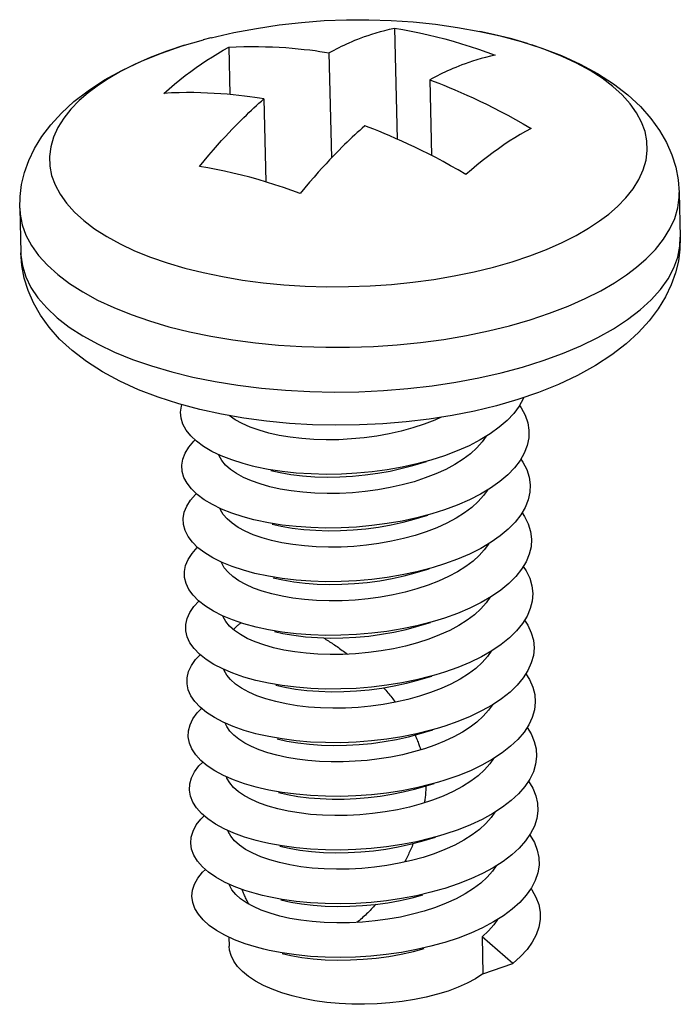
# Model space of a CAD drawing. Header units: millimetres. Extents: x 6 to 414, y 7 to 290.
# Tile 316 of 341: x 132.775 to 133.326, y 219.206 to 220.027. Entities that reach past the tile are written whole.
import ezdxf

# ---------------------------------------------------------------- set-up
doc = ezdxf.new("R2010")
doc.units = ezdxf.units.MM
doc.header["$LTSCALE"] = 23.1
doc.layers.get('0').update_dxf_attribs({"linetype": 'CONTINUOUS'})
for name, color, linetype in [('03_ALL_AXES', 7, 'CONTINUOUS'), ('09_ALL_ROUNDS', 7, 'CONTINUOUS'), ('20_ALL_FEATURES', 7, 'CONTINUOUS')]:
    doc.layers.add(name, color=color, linetype=linetype)

msp = doc.modelspace()

# ---------------------------------------------------------------- linework, layer by layer
at = {"color": 40, "linetype": 'Continuous'}
msp.add_line((132.94945, 219.34916), (132.94921, 219.35107), dxfattribs=at)
for points in [[(132.95335, 219.51869), (132.95372, 219.51916), (132.95411, 219.51962), (132.95451, 219.52007), (132.95492, 219.52051), (132.95533, 219.52094), (132.95576, 219.52136), (132.95619, 219.52177), (132.95663, 219.52217), (132.95709, 219.52255), (132.95755, 219.52293), (132.95797, 219.52326), (132.95839, 219.52358), (132.95883, 219.52389), (132.95927, 219.52419), (132.95972, 219.52448)], [(133.02839, 219.5119), (133.02942, 219.51128), (133.03045, 219.51065), (133.03147, 219.51002), (133.03249, 219.50938), (133.0335, 219.50873), (133.03452, 219.50808), (133.03553, 219.50742), (133.03653, 219.50675), (133.03754, 219.50608), (133.03854, 219.5054), (133.03964, 219.50464), (133.04075, 219.50387), (133.04185, 219.50309), (133.04294, 219.50231), (133.04403, 219.50151), (133.04512, 219.50071), (133.0462, 219.4999), (133.04728, 219.49909), (133.04836, 219.49827)], [(133.0785, 219.47026), (133.07939, 219.46925), (133.08026, 219.46824), (133.08113, 219.46724), (133.08198, 219.46623), (133.08282, 219.46523), (133.08365, 219.46423), (133.08446, 219.46323), (133.08527, 219.46223), (133.08606, 219.46123), (133.08684, 219.46023), (133.0876, 219.45923), (133.08836, 219.45823)], [(133.10473, 219.43095), (133.10517, 219.42995), (133.10561, 219.42895), (133.10603, 219.42793), (133.10645, 219.42691), (133.10686, 219.42588), (133.10725, 219.42485), (133.10759, 219.42395), (133.10791, 219.42305), (133.10823, 219.42215), (133.10855, 219.42124), (133.10885, 219.42032), (133.10915, 219.4194), (133.10944, 219.41847)], [(133.11371, 219.38856), (133.11369, 219.38756), (133.11366, 219.38655), (133.11363, 219.38554), (133.11358, 219.38454), (133.11352, 219.38352), (133.11345, 219.38251), (133.11338, 219.3815), (133.11329, 219.38048), (133.1132, 219.37946), (133.11309, 219.37844), (133.11298, 219.37742), (133.11286, 219.3764), (133.11272, 219.37538), (133.11258, 219.37435)], [(133.10314, 219.34044), (133.10266, 219.33926), (133.10217, 219.33808), (133.10167, 219.33692), (133.10117, 219.33577), (133.10066, 219.33463), (133.10015, 219.3335), (133.09964, 219.33238), (133.09912, 219.33128), (133.0986, 219.33019), (133.09807, 219.3291), (133.09755, 219.32803), (133.09701, 219.32697), (133.09648, 219.32592), (133.09594, 219.32489)], [(132.96608, 219.28987), (132.96562, 219.29074), (132.96517, 219.29162), (132.96473, 219.29251), (132.96429, 219.2934), (132.96386, 219.29431), (132.96343, 219.29522), (132.96301, 219.29614), (132.9626, 219.29707), (132.96219, 219.298), (132.96179, 219.29895), (132.96146, 219.29976), (132.96113, 219.30057), (132.9608, 219.30139), (132.96047, 219.30222)], [(133.07193, 219.28971), (133.07099, 219.28866), (133.07004, 219.28762), (133.06909, 219.2866), (133.06813, 219.28558), (133.06717, 219.28459), (133.0662, 219.28361), (133.06523, 219.28264), (133.06425, 219.28168), (133.06326, 219.28075), (133.06228, 219.27982), (133.06128, 219.27891), (133.06029, 219.27802), (133.05928, 219.27714), (133.05828, 219.27627), (133.05727, 219.27543), (133.05625, 219.27459)]]:
    msp.add_lwpolyline(points, dxfattribs=at)
at = {"layer": '03_ALL_AXES', "color": 7, "linetype": 'Continuous'}
for p, q in [((133.32496, 219.88324), (133.32584, 219.84599)), ((132.77511, 219.87021), (132.77599, 219.83297)), ((132.94955, 219.26237), (132.94973, 219.25487))]:
    msp.add_line(p, q, dxfattribs=at)
msp.add_lwpolyline([(132.93467, 220.01228), (132.95366, 220.01663), (132.97249, 220.0202), (132.99134, 220.02305), (133.01012, 220.02519), (133.02884, 220.02662), (133.04751, 220.02736), (133.06612, 220.02743), (133.0847, 220.02682), (133.1032, 220.02554), (133.12171, 220.02359), (133.14021, 220.02095), (133.15885, 220.01759)], dxfattribs=at)
at = {"layer": '09_ALL_ROUNDS', "color": 7, "linetype": 'Continuous'}
for p, q in [((132.93457, 220.01225), (132.92805, 220.01057)), ((132.93467, 220.01228), (132.93457, 220.01225)), ((133.19856, 220.00747), (133.18552, 220.01133)), ((132.83966, 219.97204), (132.83208, 219.96631)), ((132.90186, 219.73376), (132.91954, 219.72943)), ((133.1903, 219.71068), (133.17249, 219.70552)), ((133.20758, 219.71658), (133.1903, 219.71068)), ((133.17249, 219.70552), (133.1542, 219.7011))]:
    msp.add_line(p, q, dxfattribs=at)
for points in [[(133.15883, 220.01759), (133.1757, 220.01387), (133.1933, 220.00917), (133.21034, 220.00369), (133.22669, 219.99743), (133.24229, 219.99033), (133.25686, 219.98247), (133.27026, 219.97385), (133.28222, 219.96464), (133.29256, 219.95506), (133.30133, 219.94516), (133.30854, 219.93516), (133.31434, 219.92501), (133.31883, 219.91473), (133.32207, 219.90434), (133.32411, 219.8938), (133.32496, 219.88324)], [(133.18552, 220.01133), (133.17007, 220.01519), (133.15885, 220.01759)], [(132.83209, 219.96823), (132.8459, 219.97723), (132.86077, 219.98544), (132.87666, 219.99292), (132.89337, 219.99963), (132.91065, 220.00553), (132.92846, 220.01068)], [(132.9126, 220.00612), (132.89784, 220.00119), (132.88393, 219.99583), (132.87095, 219.99009), (132.85917, 219.98411), (132.84878, 219.97809), (132.83966, 219.97204)], [(133.25856, 219.85963), (133.26614, 219.86536), (133.27346, 219.87173), (133.28039, 219.87884), (133.28645, 219.88643), (133.29132, 219.89423), (133.29496, 219.9022), (133.29729, 219.91022), (133.29831, 219.91827), (133.29804, 219.92628), (133.29646, 219.93423), (133.2936, 219.94209), (133.28946, 219.94982), (133.28406, 219.95737), (133.27744, 219.9647), (133.26963, 219.97177), (133.26066, 219.97855), (133.25058, 219.98502), (133.23943, 219.99113), (133.22728, 219.99685), (133.2142, 220.00214), (133.20196, 220.00638)], [(132.77511, 219.87021), (132.77539, 219.88009), (132.77673, 219.89005), (132.77914, 219.9), (132.78268, 219.90996), (132.78743, 219.91994), (132.79346, 219.92989), (132.80094, 219.93984), (132.80986, 219.94961), (132.82021, 219.95908), (132.83209, 219.96823)], [(132.83208, 219.96631), (132.82475, 219.95994), (132.81782, 219.95283), (132.81177, 219.94524), (132.80689, 219.93744), (132.80326, 219.92947), (132.80093, 219.92145), (132.7999, 219.9134), (132.80018, 219.90539), (132.80175, 219.89744), (132.80462, 219.88958), (132.80876, 219.88185), (132.81416, 219.8743), (132.82078, 219.86697), (132.82859, 219.8599), (132.83755, 219.85312), (132.84763, 219.84665), (132.85878, 219.84054), (132.87093, 219.83482), (132.88402, 219.82953), (132.89796, 219.8247), (132.91269, 219.82034), (132.92815, 219.81648), (132.94424, 219.81314), (132.96087, 219.81034), (132.97797, 219.80809), (132.99544, 219.80641), (133.01319, 219.8053), (133.03113, 219.80478), (133.04917, 219.80483), (133.0672, 219.80546), (133.08514, 219.80668), (133.10289, 219.80846), (133.12036, 219.81081), (133.13745, 219.81371), (133.15408, 219.81715), (133.17016, 219.8211), (133.18561, 219.82555), (133.20038, 219.83048), (133.21428, 219.83584), (133.22726, 219.84158), (133.23905, 219.84756), (133.24943, 219.85358), (133.25856, 219.85963)], [(133.28106, 219.81473), (133.28942, 219.82105), (133.2975, 219.82807), (133.30514, 219.83592), (133.31182, 219.84429), (133.3172, 219.85289), (133.32121, 219.86168), (133.32378, 219.87053), (133.32491, 219.87941), (133.32496, 219.88324)], [(132.77511, 219.87021), (132.77546, 219.8652), (132.7772, 219.85644), (132.78036, 219.84776), (132.78493, 219.83924), (132.79088, 219.83091), (132.79818, 219.82283), (132.8068, 219.81503), (132.81668, 219.80754), (132.82781, 219.80041), (132.8401, 219.79367), (132.8535, 219.78737), (132.86794, 219.78153), (132.88331, 219.7762), (132.89956, 219.77139), (132.91661, 219.76713)], [(133.32584, 219.84599), (133.32556, 219.83612), (133.32422, 219.82615), (133.32181, 219.8162), (133.31827, 219.80624), (133.31352, 219.79627), (133.30749, 219.78632), (133.30001, 219.77636), (133.29109, 219.76659), (133.28074, 219.75713), (133.26886, 219.74798)], [(133.28194, 219.77749), (133.29244, 219.78556), (133.30158, 219.79394), (133.30932, 219.80257), (133.31561, 219.8114), (133.32043, 219.8204), (133.32374, 219.8295), (133.32552, 219.83865), (133.32584, 219.84599)], [(132.77599, 219.83297), (132.77607, 219.83115), (132.77736, 219.82204), (132.78018, 219.81302), (132.78451, 219.80415), (132.79034, 219.79548), (132.79762, 219.78705), (132.80632, 219.77892), (132.81638, 219.77113), (132.82776, 219.76372), (132.84039, 219.75673), (132.85419, 219.75021), (132.86909, 219.74418), (132.88501, 219.73869), (132.90186, 219.73376)], [(132.92525, 219.70233), (132.90765, 219.70704), (132.89061, 219.71252), (132.87426, 219.71878), (132.85866, 219.72587), (132.84409, 219.73374), (132.83069, 219.74236), (132.81873, 219.75156), (132.80839, 219.76115), (132.79962, 219.77104), (132.79241, 219.78104), (132.78661, 219.7912), (132.78212, 219.80147), (132.77888, 219.81187), (132.77684, 219.82241), (132.77599, 219.83297)], [(133.16582, 219.76787), (133.18356, 219.77223), (133.2006, 219.77713), (133.21689, 219.78258), (133.23222, 219.78848), (133.24654, 219.79482), (133.25954, 219.80141), (133.271, 219.80806), (133.28106, 219.81473)], [(133.19439, 219.73776), (133.21152, 219.74315), (133.22774, 219.74908), (133.24298, 219.75552), (133.25714, 219.76242), (133.27016, 219.76976), (133.28194, 219.77749)], [(132.91661, 219.76713), (132.93436, 219.76345), (132.95271, 219.76036), (132.97156, 219.75788), (132.99084, 219.75603), (133.01042, 219.75481), (133.03021, 219.75422), (133.0501, 219.75428), (133.06999, 219.75498), (133.08978, 219.75632), (133.10936, 219.75829), (133.12863, 219.76088), (133.14748, 219.76408), (133.16582, 219.76787)], [(133.26886, 219.74798), (133.25505, 219.73898), (133.24018, 219.73076), (133.22429, 219.72328), (133.20758, 219.71658)], [(133.15783, 219.72871), (133.17646, 219.73293), (133.19439, 219.73776)], [(132.91954, 219.72943), (132.93796, 219.7257), (132.95701, 219.72262), (132.97658, 219.72019), (132.99657, 219.71842), (133.01686, 219.71733), (133.03734, 219.71693), (133.0579, 219.71721), (133.07842, 219.71818), (133.09879, 219.71982), (133.11889, 219.72213), (133.13861, 219.7251), (133.15783, 219.72871)], [(132.96187, 219.69513), (132.94335, 219.69837), (132.92525, 219.70233)], [(133.1542, 219.7011), (133.13552, 219.69738), (133.11652, 219.69436), (133.09726, 219.69204), (133.07784, 219.69041), (133.05831, 219.68947), (133.03876, 219.68922), (133.01927, 219.68965), (132.9999, 219.69078), (132.98075, 219.6926), (132.96187, 219.69513)]]:
    msp.add_lwpolyline(points, dxfattribs=at)
at = {"layer": '20_ALL_FEATURES', "color": 7, "linetype": 'Continuous'}
for p, q in [((133.08756, 220.02032), (133.08975, 219.92791)), ((132.94935, 220.00442), (132.95028, 219.96505)), ((133.03293, 219.99987), (133.03501, 219.91217)), ((133.11694, 219.97732), (133.11844, 219.91422)), ((132.97873, 219.96143), (132.98037, 219.89216)), ((133.19531, 219.71239), (133.19493, 219.71135)), ((132.95465, 219.69383), (132.9497, 219.69726)), ((133.10282, 219.65573), (133.11434, 219.65912)), ((133.10388, 219.61097), (133.1154, 219.61436)), ((133.10494, 219.56621), (133.11647, 219.5696)), ((132.97233, 219.5209), (132.96183, 219.52377)), ((133.106, 219.52145), (133.11753, 219.52484)), ((133.10706, 219.47669), (133.11859, 219.48008)), ((132.97339, 219.47614), (132.97197, 219.47649)), ((132.97445, 219.43138), (132.9721, 219.43197)), ((133.10812, 219.43193), (133.11965, 219.43532)), ((132.96272, 219.42425), (132.95779, 219.4274)), ((133.10918, 219.38716), (133.12071, 219.39056)), ((133.11024, 219.3424), (133.12177, 219.3458)), ((133.16058, 219.26268), (133.16131, 219.23167)), ((133.18615, 219.24041), (133.16058, 219.26268)), ((133.16131, 219.23167), (133.18615, 219.24041))]:
    msp.add_line(p, q, dxfattribs=at)
for points in [[(133.03293, 219.99987), (133.03505, 220.00101), (133.03716, 220.00211), (133.03926, 220.00319), (133.04136, 220.00424), (133.04345, 220.00525), (133.04556, 220.00625), (133.04771, 220.00724), (133.04991, 220.00823), (133.0522, 220.00922), (133.05459, 220.01022), (133.05711, 220.01124), (133.05977, 220.01227), (133.06259, 220.01331), (133.06558, 220.01436), (133.06877, 220.01542), (133.07217, 220.01648), (133.07579, 220.01752), (133.07959, 220.01853), (133.08351, 220.01946), (133.08756, 220.02032)], [(133.08756, 220.02032), (133.09453, 220.01915), (133.10151, 220.01784), (133.10851, 220.01641), (133.11551, 220.01485), (133.12251, 220.01316), (133.12952, 220.01134), (133.13653, 220.0094), (133.14354, 220.00732), (133.15055, 220.00513), (133.15756, 220.0028), (133.16457, 220.00035), (133.17157, 219.99778)], [(132.94935, 220.00442), (132.9557, 220.00474), (132.96195, 220.00495), (132.96813, 220.00505), (132.97419, 220.00504), (132.98009, 220.00493), (132.98584, 220.00473), (132.99145, 220.00446), (132.9969, 220.00411), (133.00221, 220.0037), (133.00732, 220.00323), (133.01223, 220.00271), (133.0169, 220.00217), (133.0213, 220.0016), (133.02543, 220.00103), (133.02931, 220.00045), (133.03293, 219.99987)], [(132.9222, 219.98749), (132.92672, 219.99064), (132.93125, 219.99365), (132.93578, 219.99654), (132.9403, 219.9993), (132.94483, 220.00193), (132.94935, 220.00442)], [(133.17157, 219.99778), (133.16748, 219.99691), (133.16353, 219.99597), (133.15971, 219.99496), (133.15608, 219.99391), (133.15269, 219.99285), (133.1495, 219.99179), (133.14652, 219.99074), (133.14371, 219.9897), (133.14107, 219.98868), (133.13857, 219.98767), (133.1362, 219.98667), (133.13392, 219.98569), (133.13173, 219.98471), (133.12959, 219.98372), (133.12748, 219.98272), (133.12539, 219.98171), (133.12329, 219.98066), (133.12119, 219.97958), (133.11907, 219.97847), (133.11694, 219.97732)], [(132.89515, 219.96598), (132.89964, 219.96988), (132.90414, 219.97365), (132.90864, 219.9773), (132.91316, 219.98082), (132.91767, 219.98422), (132.9222, 219.98749)], [(133.11694, 219.97732), (133.12064, 219.97594), (133.12458, 219.97441), (133.12876, 219.97275), (133.1332, 219.97094), (133.1379, 219.96897), (133.14282, 219.96685), (133.14794, 219.96458), (133.15324, 219.96216), (133.15867, 219.9596), (133.16426, 219.95689), (133.17, 219.95402), (133.17593, 219.95097), (133.18207, 219.94771), (133.18838, 219.94426), (133.19481, 219.94062), (133.20138, 219.9368)], [(132.97873, 219.96143), (132.97506, 219.96201), (132.97114, 219.9626), (132.96698, 219.96318), (132.96258, 219.96374), (132.95791, 219.96428), (132.95302, 219.9648), (132.94794, 219.96526), (132.9427, 219.96567), (132.93732, 219.96601), (132.93179, 219.96629), (132.92611, 219.96648), (132.92025, 219.96659), (132.91419, 219.9666), (132.90796, 219.96651), (132.90162, 219.9663), (132.89515, 219.96598)], [(132.92496, 219.905), (132.92896, 219.90986), (132.93282, 219.91446), (132.93656, 219.91881), (132.94012, 219.92286), (132.94345, 219.92658), (132.94658, 219.92999), (132.94951, 219.93314), (132.95227, 219.93605), (132.95488, 219.93875), (132.95734, 219.94126), (132.95968, 219.94361), (132.96193, 219.94583), (132.9641, 219.94794), (132.96621, 219.94997), (132.96829, 219.95195), (132.97036, 219.95388), (132.97244, 219.95579), (132.97452, 219.95769), (132.97662, 219.95956), (132.97873, 219.96143)], [(133.06274, 219.93888), (133.06064, 219.93703), (133.05855, 219.93516), (133.05647, 219.93327), (133.0544, 219.93136), (133.05233, 219.92943), (133.05024, 219.92745), (133.04812, 219.92541), (133.04594, 219.92328), (133.04368, 219.92105), (133.04132, 219.91868), (133.03884, 219.91616), (133.03622, 219.91344), (133.03345, 219.91052), (133.0305, 219.90735), (133.02736, 219.90393), (133.02403, 219.90021), (133.02048, 219.89617), (133.01676, 219.89184), (133.01293, 219.88727), (133.00897, 219.88245)], [(133.12199, 219.91239), (133.11602, 219.91547), (133.11021, 219.91838), (133.10454, 219.92113), (133.09903, 219.92372), (133.09368, 219.92616), (133.08852, 219.92845), (133.08358, 219.93058), (133.07887, 219.93255), (133.07445, 219.93435), (133.07028, 219.936), (133.06638, 219.93751), (133.06274, 219.93888)], [(133.20138, 219.9368), (133.19686, 219.9343), (133.19233, 219.93167), (133.18781, 219.92891), (133.18328, 219.92602), (133.17875, 219.92301), (133.17423, 219.91986)], [(133.17423, 219.91986), (133.1697, 219.91659), (133.16519, 219.91319), (133.16067, 219.90967), (133.15617, 219.90602), (133.15167, 219.90225), (133.14718, 219.89835)], [(133.14718, 219.89835), (133.14074, 219.9021), (133.13439, 219.90569), (133.12813, 219.90913), (133.12199, 219.91239)], [(132.98093, 219.892), (132.97391, 219.89407), (132.9669, 219.89601), (132.9599, 219.89783), (132.95289, 219.89952), (132.9459, 219.90108), (132.93891, 219.90252), (132.93193, 219.90382), (132.92496, 219.905)], [(133.00897, 219.88245), (133.00196, 219.88503), (132.99496, 219.88748), (132.98794, 219.8898), (132.98093, 219.892)], [(133.19493, 219.71135), (133.19151, 219.70514), (133.18701, 219.69907), (133.18146, 219.69318), (133.17491, 219.68751)], [(132.92256, 219.67586), (132.9177, 219.68042), (132.9139, 219.68518), (132.91121, 219.69009), (132.90964, 219.6951), (132.9092, 219.70018), (132.9099, 219.70527), (132.91029, 219.70633)], [(133.1918, 219.70568), (133.19326, 219.70367), (133.19649, 219.69756), (133.1986, 219.69133), (133.19959, 219.68501), (133.19943, 219.67866), (133.19814, 219.67231), (133.19573, 219.66602)], [(133.12653, 219.69595), (133.12108, 219.69347), (133.11227, 219.69005), (133.10296, 219.687), (133.09319, 219.68432), (133.0831, 219.68204), (133.07281, 219.68019), (133.06237, 219.67877), (133.05184, 219.67777), (133.04128, 219.6772), (133.03072, 219.67706), (133.02033, 219.67737), (133.01023, 219.6781), (133.00054, 219.67925), (132.9914, 219.68079), (132.98279, 219.6827), (132.97468, 219.685), (132.96724, 219.68764), (132.96053, 219.6906), (132.95465, 219.69383)], [(133.17491, 219.68751), (133.16741, 219.6821), (133.15901, 219.67699), (133.14979, 219.67221), (133.13982, 219.66779), (133.12917, 219.66377), (133.11777, 219.66013)], [(132.92313, 219.6315), (132.91837, 219.63609), (132.91467, 219.64086), (132.91208, 219.64578), (132.91061, 219.6508), (132.91028, 219.65588), (132.91108, 219.66097), (132.91302, 219.66603), (132.91607, 219.67101), (132.92021, 219.67588), (132.9214, 219.67695)], [(133.16396, 219.68), (133.16079, 219.67538), (133.15634, 219.67036), (133.15103, 219.66553)], [(132.96915, 219.65519), (132.96131, 219.65726), (132.95183, 219.66029), (132.94315, 219.66371), (132.93533, 219.66746), (132.92845, 219.67152), (132.92256, 219.67586)], [(132.9559, 219.64895), (132.95092, 219.65238), (132.94682, 219.65601), (132.94366, 219.65979), (132.94144, 219.6637), (132.94114, 219.66467)], [(133.11777, 219.66013), (133.10619, 219.65702), (133.09404, 219.65433), (133.08157, 219.65212), (133.06888, 219.65041), (133.05608, 219.64919), (133.04326, 219.64848), (133.03052, 219.64828), (133.01797, 219.64859), (133.0057, 219.64938), (132.9938, 219.65067), (132.98238, 219.65242), (132.97152, 219.65463), (132.96915, 219.65519)], [(133.15103, 219.66553), (133.14489, 219.6609), (133.13797, 219.65653)], [(133.19573, 219.66602), (133.19221, 219.65983), (133.18761, 219.65377), (133.18196, 219.6479), (133.17532, 219.64225)], [(133.19284, 219.66094), (133.19466, 219.65836), (133.19779, 219.65224), (133.1998, 219.646), (133.20068, 219.63967), (133.20042, 219.63332), (133.19903, 219.62698), (133.19651, 219.62069)], [(133.13797, 219.65653), (133.13033, 219.65244), (133.12204, 219.64867), (133.1132, 219.64525), (133.10385, 219.64219), (133.09406, 219.63951), (133.08393, 219.63724), (133.07359, 219.63539), (133.06308, 219.63397), (133.05246, 219.63297), (133.04185, 219.63242), (133.0314, 219.6323), (133.02115, 219.63262), (133.01114, 219.63336), (133.0015, 219.63451), (132.99236, 219.63605), (132.98375, 219.63797), (132.97569, 219.64025), (132.96831, 219.64287), (132.96171, 219.64578), (132.9559, 219.64895)], [(132.98441, 219.65147), (132.99214, 219.64978), (133.00128, 219.64824), (133.01097, 219.64709), (133.02106, 219.64635), (133.03145, 219.64605), (133.04201, 219.64619), (133.05257, 219.64676), (133.0631, 219.64776), (133.07355, 219.64918), (133.08384, 219.65103), (133.09393, 219.65331), (133.10282, 219.65573)], [(133.17532, 219.64225), (133.16774, 219.63686), (133.15927, 219.63178), (133.14998, 219.62703), (133.13994, 219.62265), (133.12923, 219.61867), (133.11883, 219.61537)], [(132.92372, 219.58715), (132.91905, 219.59175), (132.91545, 219.59654), (132.91296, 219.60147), (132.9116, 219.6065), (132.91137, 219.61158), (132.91227, 219.61667), (132.91431, 219.62173), (132.91746, 219.6267), (132.9217, 219.63155), (132.92242, 219.63219)], [(132.97021, 219.61042), (132.96148, 219.61276), (132.95206, 219.61583), (132.94346, 219.61927), (132.93573, 219.62306), (132.92894, 219.62714), (132.92313, 219.6315)], [(133.16499, 219.63521), (133.16188, 219.63066), (133.15741, 219.6256), (133.15209, 219.62076)], [(132.9572, 219.60405), (132.95214, 219.60749), (132.94798, 219.61114), (132.9448, 219.61492), (132.94255, 219.61883), (132.94222, 219.61988)], [(133.15209, 219.62076), (133.14595, 219.61614), (133.13901, 219.61176)], [(133.19651, 219.62069), (133.19289, 219.61451), (133.1882, 219.60847), (133.18246, 219.60261), (133.17573, 219.59699)], [(133.13901, 219.61176), (133.1313, 219.60763), (133.12293, 219.60383), (133.11403, 219.6004), (133.10467, 219.59735), (133.09496, 219.59471), (133.08494, 219.59247), (133.07464, 219.59063), (133.06417, 219.58921), (133.05359, 219.58822), (133.04302, 219.58766), (133.03261, 219.58754), (133.0224, 219.58785), (133.01242, 219.58857), (133.00281, 219.58971), (132.99369, 219.59124), (132.98511, 219.59313), (132.97713, 219.59537), (132.96979, 219.59795), (132.96311, 219.60085), (132.9572, 219.60405)], [(133.11883, 219.61537), (133.10616, 219.612), (133.09397, 219.60935), (133.08148, 219.60718), (133.06878, 219.60551), (133.05597, 219.60435), (133.04316, 219.60368), (133.03043, 219.60353), (133.0179, 219.60388), (133.00566, 219.60472), (132.9938, 219.60605), (132.98243, 219.60784), (132.97163, 219.61009), (132.97021, 219.61042)], [(132.98547, 219.60671), (132.99309, 219.60504), (133.00223, 219.6035), (133.01187, 219.60234), (133.02189, 219.60161), (133.03214, 219.60129), (133.04259, 219.60141), (133.05319, 219.60196), (133.06381, 219.60296), (133.07432, 219.60438), (133.08466, 219.60623), (133.09479, 219.6085), (133.10388, 219.61097)], [(133.19388, 219.6162), (133.19605, 219.61305), (133.19908, 219.60691), (133.20099, 219.60066), (133.20176, 219.59434), (133.2014, 219.58798), (133.19991, 219.58164), (133.19729, 219.57537)], [(133.17573, 219.59699), (133.16807, 219.59163), (133.15952, 219.58657), (133.15015, 219.58186), (133.14005, 219.57751), (133.12929, 219.57357), (133.11989, 219.5706)], [(132.92993, 219.5384), (132.92431, 219.5428), (132.91973, 219.54742), (132.91624, 219.55222), (132.91385, 219.55716), (132.91259, 219.5622), (132.91246, 219.56728), (132.91347, 219.57237), (132.91561, 219.57742), (132.91886, 219.58239), (132.9232, 219.58722), (132.92344, 219.58743)], [(132.97127, 219.56566), (132.96165, 219.56826), (132.95231, 219.57137), (132.94378, 219.57484), (132.93613, 219.57866), (132.92943, 219.58277), (132.92372, 219.58715)], [(133.16608, 219.59046), (133.16591, 219.59012), (133.16244, 219.58527), (133.15818, 219.58055), (133.15315, 219.576)], [(132.95777, 219.55959), (132.95284, 219.56301), (132.94879, 219.56664), (132.94568, 219.57041), (132.9435, 219.57431), (132.94327, 219.5751)], [(133.11989, 219.5706), (133.11795, 219.57005), (133.10613, 219.56697), (133.09391, 219.56437), (133.0814, 219.56225), (133.06868, 219.56063), (133.05587, 219.5595), (133.04305, 219.55889), (133.03034, 219.55878), (133.01783, 219.55917), (133.00562, 219.56006), (132.99381, 219.56143), (132.98248, 219.56327), (132.97127, 219.56566)], [(133.15315, 219.576), (133.14704, 219.5714), (133.14017, 219.56706)], [(133.19729, 219.57537), (133.19357, 219.56919), (133.18878, 219.56317), (133.18295, 219.55733), (133.17614, 219.55173)], [(133.19494, 219.57146), (133.19743, 219.56774), (133.20036, 219.56159), (133.20216, 219.55533), (133.20284, 219.549), (133.20237, 219.54264), (133.20078, 219.53631), (133.19806, 219.53004)], [(133.14017, 219.56706), (133.13261, 219.563), (133.12439, 219.55924), (133.11556, 219.55581), (133.10622, 219.55274), (133.09646, 219.55006), (133.08636, 219.54778), (133.07603, 219.54592), (133.0655, 219.54448), (133.05472, 219.54346), (133.0439, 219.5429), (133.03316, 219.54279), (133.02266, 219.54313), (133.01255, 219.5439), (133.00289, 219.54509), (132.99382, 219.54666), (132.9853, 219.54859), (132.97733, 219.55089), (132.97003, 219.55351), (132.96351, 219.55641), (132.95777, 219.55959)], [(132.98653, 219.56195), (132.99442, 219.56023), (133.00354, 219.5587), (133.01315, 219.55756), (133.02314, 219.55684), (133.03335, 219.55653), (133.04376, 219.55665), (133.05432, 219.55721), (133.0649, 219.5582), (133.07538, 219.55962), (133.08567, 219.56146), (133.09569, 219.5637), (133.10494, 219.56621)], [(133.17614, 219.55173), (133.16838, 219.54639), (133.15976, 219.54137), (133.15033, 219.53669), (133.14016, 219.53237), (133.12934, 219.52847), (133.12095, 219.52584)], [(133.16708, 219.54564), (133.16396, 219.54108), (133.15952, 219.53607), (133.15421, 219.53124)], [(132.93043, 219.49403), (132.92491, 219.49845), (132.92043, 219.50309), (132.91704, 219.50791), (132.91475, 219.51286), (132.91359, 219.5179), (132.91357, 219.52299), (132.91468, 219.52807), (132.91692, 219.53312), (132.92027, 219.53807), (132.92449, 219.54266)], [(132.96183, 219.52377), (132.95256, 219.52691), (132.94411, 219.53042), (132.93654, 219.53426), (132.92993, 219.5384)], [(132.95908, 219.51467), (132.95412, 219.51808), (132.95003, 219.5217), (132.94687, 219.52547), (132.94465, 219.52936), (132.94435, 219.53032)], [(133.15421, 219.53124), (133.14814, 219.52667), (133.14126, 219.52231)], [(133.19806, 219.53004), (133.19424, 219.52388), (133.18935, 219.51787), (133.18343, 219.51205), (133.17653, 219.50647)], [(133.14126, 219.52231), (133.13359, 219.5182), (133.12522, 219.51438), (133.11621, 219.51091), (133.1067, 219.50781), (133.09683, 219.50513), (133.08667, 219.50287), (133.07634, 219.50104), (133.06585, 219.49964), (133.05518, 219.49866), (133.04453, 219.49812), (133.03403, 219.49803), (133.02378, 219.49837), (133.01388, 219.49912), (133.00437, 219.50027), (132.9953, 219.50181), (132.98675, 219.50373), (132.97875, 219.50601), (132.97142, 219.50862), (132.96486, 219.51151), (132.95908, 219.51467)], [(133.12095, 219.52584), (133.11796, 219.52499), (133.10609, 219.52196), (133.09384, 219.5194), (133.08131, 219.51732), (133.06858, 219.51574), (133.05576, 219.51467), (133.04295, 219.5141), (133.03026, 219.51403), (133.01777, 219.51447), (133.00559, 219.51541), (132.99382, 219.51682), (132.98254, 219.5187), (132.97233, 219.5209)], [(132.9876, 219.51719), (132.99455, 219.51565), (133.00363, 219.51408), (133.01328, 219.51289), (133.0234, 219.51212), (133.0339, 219.51178), (133.04463, 219.51189), (133.05546, 219.51245), (133.06623, 219.51347), (133.07677, 219.51491), (133.08709, 219.51677), (133.09719, 219.51905), (133.106, 219.52145)], [(133.196, 219.52672), (133.19881, 219.52242), (133.20163, 219.51626), (133.20333, 219.51), (133.2039, 219.50366), (133.20333, 219.49731), (133.20163, 219.49098), (133.19881, 219.48471)], [(133.17653, 219.50647), (133.1687, 219.50116), (133.15999, 219.49617), (133.15049, 219.49152), (133.14026, 219.48724), (133.12939, 219.48337), (133.12201, 219.48108)], [(132.93095, 219.44966), (132.92552, 219.4541), (132.92114, 219.45876), (132.91784, 219.46359), (132.91566, 219.46855), (132.9146, 219.4736), (132.91468, 219.47869), (132.9159, 219.48377), (132.91824, 219.48881), (132.92169, 219.49376), (132.9256, 219.4979)], [(133.16811, 219.50083), (133.16499, 219.49629), (133.16054, 219.49127), (133.15528, 219.48648)], [(132.97197, 219.47649), (132.96202, 219.47928), (132.95282, 219.48245), (132.94444, 219.48599), (132.93696, 219.48986), (132.93043, 219.49403)], [(132.9601, 219.46994), (132.95504, 219.47343), (132.95093, 219.47711), (132.9478, 219.4809), (132.94563, 219.48479), (132.94538, 219.48559)], [(133.12201, 219.48108), (133.11796, 219.47993), (133.10605, 219.47695), (133.09378, 219.47443), (133.08122, 219.4724), (133.06848, 219.47086), (133.05565, 219.46983), (133.04285, 219.46931), (133.03017, 219.46929), (133.01771, 219.46978), (133.00556, 219.47075), (132.99383, 219.47221), (132.98261, 219.47413), (132.97339, 219.47614)], [(133.15528, 219.48648), (133.14916, 219.48188), (133.14227, 219.47752)], [(133.19881, 219.48471), (133.1949, 219.47856), (133.18991, 219.47257), (133.1839, 219.46677), (133.17691, 219.46122)], [(133.19707, 219.48198), (133.20017, 219.47711), (133.20289, 219.47094), (133.20449, 219.46466), (133.20496, 219.45832), (133.20429, 219.45197), (133.20248, 219.44564), (133.19956, 219.43939)], [(133.14227, 219.47752), (133.13467, 219.47345), (133.12643, 219.46969), (133.11763, 219.46627), (133.10833, 219.46322), (133.09859, 219.46054), (133.08851, 219.45826), (133.07822, 219.45641), (133.06778, 219.45498), (133.05724, 219.45397), (133.04671, 219.4534), (133.03627, 219.45326), (133.02601, 219.45354), (133.01599, 219.45426), (133.00633, 219.45538), (132.9972, 219.45689), (132.98855, 219.45878), (132.98039, 219.46107), (132.97287, 219.4637), (132.96607, 219.46668), (132.9601, 219.46994)], [(132.98866, 219.47243), (132.99604, 219.4708), (133.00511, 219.46926), (133.01461, 219.46811), (133.02451, 219.46735), (133.03477, 219.46702), (133.04526, 219.46711), (133.05592, 219.46765), (133.06658, 219.46863), (133.07707, 219.47003), (133.0874, 219.47186), (133.09756, 219.47412), (133.10706, 219.47669)], [(133.17691, 219.46122), (133.169, 219.45594), (133.16022, 219.45097), (133.15065, 219.44635), (133.14036, 219.44211), (133.12943, 219.43828), (133.12307, 219.43632)], [(133.16916, 219.45604), (133.16607, 219.45154), (133.16163, 219.44654), (133.15634, 219.44172)], [(132.93147, 219.40529), (132.92614, 219.40976), (132.92185, 219.41443), (132.91866, 219.41928), (132.91658, 219.42425), (132.91562, 219.4293), (132.91581, 219.43439), (132.91713, 219.43947), (132.91957, 219.44451), (132.92312, 219.44944), (132.9267, 219.45314)], [(132.9721, 219.43197), (132.96221, 219.43479), (132.95308, 219.438), (132.94478, 219.44157), (132.93739, 219.44547), (132.93095, 219.44966)], [(132.95779, 219.4274), (132.95363, 219.43075), (132.95027, 219.43427), (132.94775, 219.4379), (132.94642, 219.44086)], [(133.15634, 219.44172), (133.15058, 219.43737), (133.14415, 219.43324)], [(133.19956, 219.43939), (133.19555, 219.43325), (133.19047, 219.42727), (133.18437, 219.4215), (133.17729, 219.41596)], [(133.14415, 219.43324), (133.13706, 219.42935), (133.12939, 219.42574), (133.12123, 219.42244), (133.1126, 219.41945), (133.10353, 219.41679), (133.09414, 219.41448), (133.08455, 219.41254), (133.07478, 219.41098), (133.06486, 219.40979), (133.05485, 219.40898), (133.04476, 219.40855), (133.03475, 219.40853), (133.02493, 219.4089), (133.01541, 219.40966), (133.00634, 219.41077), (132.99772, 219.41224), (132.98956, 219.41404), (132.98193, 219.41616), (132.97485, 219.41859), (132.96842, 219.4213), (132.96272, 219.42425)], [(133.12307, 219.43632), (133.11795, 219.43488), (133.10601, 219.43194), (133.0937, 219.42946), (133.08112, 219.42748), (133.06837, 219.42599), (133.05555, 219.42501), (133.04275, 219.42453), (133.03009, 219.42456), (133.01765, 219.42509), (133.00554, 219.42611), (132.99385, 219.42761), (132.98267, 219.42957), (132.97445, 219.43138)], [(132.98972, 219.42767), (132.99793, 219.42588), (133.00707, 219.42437), (133.01672, 219.42325), (133.02675, 219.42253), (133.03701, 219.42225), (133.04744, 219.42239), (133.05798, 219.42296), (133.06851, 219.42397), (133.07896, 219.4254), (133.08925, 219.42725), (133.09932, 219.42953), (133.10812, 219.43193)], [(133.19816, 219.43724), (133.20152, 219.43179), (133.20414, 219.42561), (133.20564, 219.41933), (133.206, 219.41299), (133.20523, 219.40663), (133.20333, 219.40031), (133.2003, 219.39406)], [(133.17729, 219.41596), (133.1693, 219.41071), (133.16044, 219.40578), (133.1508, 219.40119), (133.14045, 219.39699), (133.12947, 219.39319), (133.12413, 219.39156)], [(132.93201, 219.36093), (132.92676, 219.36541), (132.92258, 219.37011), (132.91948, 219.37497), (132.9175, 219.37995), (132.91665, 219.385), (132.91694, 219.39009), (132.91836, 219.39517), (132.92091, 219.4002), (132.92456, 219.40512), (132.92778, 219.40838)], [(133.17024, 219.41133), (133.16718, 219.40685), (133.16271, 219.4018), (133.1574, 219.39696)], [(132.97551, 219.38662), (132.97223, 219.38745), (132.96241, 219.3903), (132.95335, 219.39355), (132.94513, 219.39715), (132.93782, 219.40108), (132.93147, 219.40529)], [(132.96259, 219.38019), (132.95755, 219.38361), (132.9534, 219.38723), (132.95019, 219.39099), (132.94792, 219.39488), (132.94752, 219.39611)], [(133.12413, 219.39156), (133.11795, 219.38983), (133.10597, 219.38693), (133.09363, 219.3845), (133.08103, 219.38256), (133.06827, 219.38112), (133.05544, 219.38018), (133.04266, 219.37975), (133.03001, 219.37982), (133.01759, 219.3804), (133.00552, 219.38146), (132.99387, 219.383), (132.98275, 219.38501), (132.97551, 219.38662)], [(133.1574, 219.39696), (133.15126, 219.39234), (133.14431, 219.38795)], [(133.2003, 219.39406), (133.19619, 219.38794), (133.19102, 219.38198), (133.18483, 219.37622), (133.17766, 219.37071)], [(133.19926, 219.3925), (133.20287, 219.38648), (133.20539, 219.38028), (133.20678, 219.37399), (133.20704, 219.36765), (133.20616, 219.36129), (133.20416, 219.35498), (133.20104, 219.34874)], [(133.14431, 219.38795), (133.13657, 219.38382), (133.12814, 219.38), (133.11916, 219.37654), (133.10971, 219.37348), (133.09997, 219.37084), (133.08995, 219.36861), (133.07967, 219.36678), (133.06922, 219.36538), (133.05866, 219.3644), (133.04812, 219.36385), (133.03774, 219.36374), (133.02755, 219.36405), (133.01759, 219.36478), (133.008, 219.36593), (132.99891, 219.36745), (132.99035, 219.36934), (132.98236, 219.37159), (132.97504, 219.37417), (132.96843, 219.37704), (132.96259, 219.38019)], [(132.99078, 219.38291), (132.99845, 219.38123), (133.00708, 219.37976), (133.01615, 219.37864), (133.02566, 219.37789), (133.03549, 219.37752), (133.0455, 219.37754), (133.05558, 219.37797), (133.0656, 219.37878), (133.07552, 219.37997), (133.08529, 219.38153), (133.09488, 219.38347), (133.10427, 219.38578), (133.10918, 219.38716)], [(133.17766, 219.37071), (133.16959, 219.36549), (133.16066, 219.36058), (133.15095, 219.35603), (133.14054, 219.35186), (133.1295, 219.34811), (133.12519, 219.3468)], [(133.17134, 219.36662), (133.16823, 219.36208), (133.16378, 219.35705), (133.15846, 219.3522)], [(132.93255, 219.31657), (132.9274, 219.32107), (132.92331, 219.32578), (132.92032, 219.33065), (132.91844, 219.33564), (132.91769, 219.34071), (132.91808, 219.3458), (132.91961, 219.35087), (132.92225, 219.35589), (132.926, 219.3608), (132.92886, 219.36362)], [(132.95363, 219.3491), (132.94549, 219.35273), (132.93827, 219.35669), (132.93201, 219.36093)], [(132.96344, 219.33556), (132.95835, 219.33905), (132.9542, 219.34272), (132.95104, 219.34652), (132.94884, 219.35043), (132.94855, 219.35137)], [(132.97657, 219.34186), (132.97237, 219.34293), (132.96261, 219.34582), (132.95363, 219.3491)], [(133.15846, 219.3522), (133.15233, 219.34759), (133.14542, 219.34322)], [(133.20104, 219.34874), (133.19682, 219.34263), (133.19156, 219.33669), (133.18527, 219.33095), (133.17803, 219.32547)], [(133.14542, 219.34322), (133.13777, 219.33913), (133.12948, 219.33535), (133.12068, 219.33194), (133.11139, 219.3289), (133.10166, 219.32623), (133.09159, 219.32396), (133.08129, 219.32211), (133.07083, 219.32068), (133.06024, 219.31968), (133.04967, 219.31911), (133.03925, 219.31898), (133.02903, 219.31927), (133.01903, 219.31999), (133.00941, 219.32112), (133.00029, 219.32263), (132.99169, 219.32451), (132.98362, 219.32677), (132.97617, 219.32938), (132.9694, 219.33232), (132.96344, 219.33556)], [(133.12519, 219.3468), (133.11793, 219.34479), (133.10592, 219.34193), (133.09355, 219.33955), (133.08094, 219.33765), (133.06816, 219.33625), (133.05534, 219.33536), (133.04256, 219.33497), (133.02993, 219.33509), (133.01754, 219.33571), (133.0055, 219.33682), (132.9939, 219.33841), (132.98282, 219.34045), (132.97657, 219.34186)], [(132.99184, 219.33815), (132.99964, 219.33644), (133.00874, 219.33491), (133.01833, 219.33377), (133.02828, 219.33304), (133.03847, 219.33273), (133.04885, 219.33284), (133.05939, 219.33339), (133.06995, 219.33437), (133.0804, 219.33577), (133.09068, 219.3376), (133.10071, 219.33983), (133.11024, 219.3424)], [(133.20031, 219.34769), (133.20068, 219.34722), (133.2042, 219.34116), (133.20662, 219.33495), (133.20791, 219.32866), (133.20807, 219.32231), (133.20709, 219.31596), (133.20498, 219.30965), (133.20176, 219.30342)], [(133.17803, 219.32547), (133.16987, 219.32027), (133.16087, 219.31539), (133.15109, 219.31088), (133.14062, 219.30674), (133.12953, 219.30303), (133.12625, 219.30204)], [(132.9542, 219.26022), (132.94623, 219.26391), (132.93918, 219.26792), (132.9331, 219.27221), (132.92804, 219.27673), (132.92405, 219.28146), (132.92116, 219.28634), (132.91938, 219.29134), (132.91874, 219.29641), (132.91923, 219.3015), (132.92086, 219.30657), (132.92361, 219.31158), (132.92746, 219.31648), (132.92993, 219.31886)], [(132.97763, 219.2971), (132.97251, 219.29842), (132.96282, 219.30134), (132.95391, 219.30466), (132.94586, 219.30832), (132.93872, 219.3123), (132.93255, 219.31657)], [(133.17243, 219.3219), (133.16927, 219.31729), (133.16482, 219.31227), (133.15952, 219.30744)], [(133.15952, 219.30744), (133.15342, 219.30285), (133.14655, 219.2985), (133.13897, 219.29444), (133.13072, 219.29067), (133.12182, 219.28721), (133.11239, 219.28412), (133.10257, 219.28143), (133.09244, 219.27916), (133.0821, 219.27731), (133.07157, 219.27588), (133.06083, 219.27488), (133.05007, 219.27433), (133.03942, 219.27423), (133.02902, 219.27457), (133.01904, 219.27533), (133.00948, 219.2765), (133.00041, 219.27805), (132.99187, 219.27998), (132.98387, 219.28226), (132.97655, 219.28488), (132.97, 219.28779), (132.96424, 219.29096), (132.95929, 219.29438), (132.95523, 219.298), (132.95209, 219.30178), (132.9499, 219.30568), (132.94961, 219.30661)], [(133.12625, 219.30204), (133.11792, 219.29975), (133.10587, 219.29693), (133.09348, 219.29459), (133.08084, 219.29274), (133.06806, 219.29139), (133.05523, 219.29054), (133.04246, 219.2902), (133.02985, 219.29037), (133.01749, 219.29103), (133.00549, 219.29219), (132.99393, 219.29381), (132.98291, 219.2959), (132.97763, 219.2971)], [(133.20176, 219.30342), (133.19745, 219.29732), (133.19209, 219.29139), (133.18571, 219.28568), (133.17838, 219.28022), (133.17014, 219.27505), (133.16107, 219.27021), (133.15123, 219.26572), (133.1407, 219.26163), (133.12956, 219.25795), (133.12731, 219.25728)], [(133.20137, 219.30287), (133.2021, 219.30192), (133.20553, 219.29584), (133.20784, 219.28962), (133.20903, 219.28332), (133.20909, 219.27697), (133.208, 219.27062), (133.20579, 219.26432), (133.20247, 219.2581), (133.19806, 219.25201), (133.19261, 219.24611), (133.18615, 219.24041)], [(132.9929, 219.29339), (133.00103, 219.29162), (133.01014, 219.29011), (133.01977, 219.28898), (133.02976, 219.28826), (133.03999, 219.28797), (133.0504, 219.2881), (133.06097, 219.28867), (133.07156, 219.28967), (133.08203, 219.2911), (133.09233, 219.29295), (133.1024, 219.29522), (133.1113, 219.29764)], [(133.1735, 219.27716), (133.17032, 219.27252), (133.16588, 219.26751), (133.16058, 219.26268)], [(132.97869, 219.25234), (132.97266, 219.25391), (132.96304, 219.25687), (132.9542, 219.26022)], [(133.16131, 219.23167), (133.15512, 219.22769), (133.14821, 219.22399), (133.14056, 219.22056), (133.13227, 219.21745), (133.1234, 219.21468), (133.11403, 219.21228), (133.10423, 219.21027), (133.0941, 219.20865), (133.08372, 219.20746), (133.07318, 219.20669), (133.06256, 219.20636), (133.05197, 219.20647), (133.04148, 219.20701), (133.03119, 219.20798), (133.02118, 219.20938), (133.01155, 219.21118), (133.00237, 219.21339), (132.99372, 219.21597), (132.98568, 219.2189), (132.97831, 219.22217), (132.97168, 219.22574), (132.96584, 219.22958), (132.96085, 219.23366), (132.95674, 219.23794), (132.95355, 219.24239), (132.95131, 219.24697), (132.95004, 219.25164), (132.94973, 219.25488)], [(133.12731, 219.25728), (133.1179, 219.25472), (133.10582, 219.25194), (133.0934, 219.24964), (133.08074, 219.24784), (133.06795, 219.24653), (133.05513, 219.24573), (133.04237, 219.24544), (133.02977, 219.24565), (133.01744, 219.24636), (133.00548, 219.24756), (132.99396, 219.24922), (132.983, 219.25135), (132.97869, 219.25234)], [(132.99396, 219.24863), (133.00115, 219.24704), (133.01022, 219.24549), (133.01977, 219.24432), (133.02976, 219.24356), (133.04016, 219.24321), (133.0508, 219.24332), (133.06157, 219.24387), (133.07231, 219.24487), (133.08283, 219.2463), (133.09317, 219.24815), (133.10331, 219.25042), (133.11236, 219.25288)]]:
    msp.add_lwpolyline(points, dxfattribs=at)

doc.saveas('drawing.dxf')
